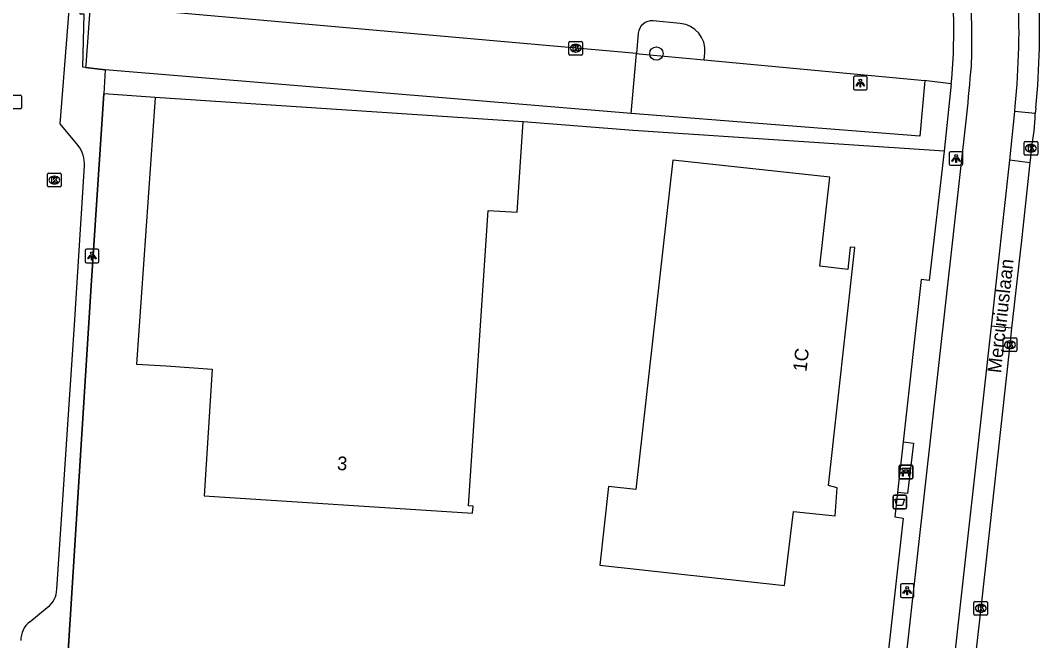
# Model space of a CAD drawing. Extents: x 161848 to 162726, y 385382 to 386521.
# Drawn here: x 162093.2 to 162168, y 386373.9 to 386419.4 of the extents above; entities that cross this region are included whole.
import ezdxf

# ---------------------------------------------------------------- set-up
doc = ezdxf.new("R2010")
doc.units = 0
for name, color, linetype in [('IMGEO_Afvalbak', 7, 'Continuous'), ('IMGEO_Bank', 7, 'Continuous'), ('IMGEO_Berm_open', 7, 'Continuous'), ('IMGEO_Boom', 7, 'Continuous'), ('IMGEO_Fietspad_gesloten', 7, 'Continuous'), ('IMGEO_Groenvoorziening', 7, 'Continuous'), ('IMGEO_Hek', 7, 'Continuous'), ('IMGEO_Kolk', 7, 'Continuous'), ('IMGEO_Lichtpunt', 7, 'Continuous'), ('IMGEO_Openbare_ruimte_label', 7, 'Continuous'), ('IMGEO_Pand', 7, 'Continuous'), ('IMGEO_Pand_nummerreeks', 7, 'Continuous'), ('IMGEO_Parkeervlak_open', 7, 'Continuous'), ('IMGEO_Rijbaan_lokaal_open', 7, 'Continuous'), ('IMGEO_Terreindeel_gesloten', 7, 'Continuous'), ('IMGEO_Voetpad_open', 7, 'Continuous')]:
    doc.layers.add(name, color=color, linetype=linetype)

msp = doc.modelspace()

# ---------------------------------------------------------------- linework, layer by layer
at = {"layer": 'IMGEO_Afvalbak'}
for p, q in [((162157.233, 386383.669), (162157.233, 386384.469)), ((162157.233, 386384.469), (162157.233, 386383.669)), ((162157.333, 386384.569), (162158.123, 386384.569)), ((162158.123, 386384.569), (162157.333, 386384.569)), ((162158.223, 386384.469), (162158.223, 386383.669)), ((162158.223, 386383.669), (162158.223, 386384.469)), ((162158.123, 386383.569), (162157.333, 386383.569)), ((162157.333, 386383.569), (162158.123, 386383.569))]:
    msp.add_line(p, q, dxfattribs=at)
msp.add_lwpolyline([(162157.376, 386384.283), (162158.08, 386384.283), (162157.931, 386383.813), (162157.525, 386383.813), (162157.376, 386384.283)], dxfattribs=at)
for centre, start, end in [((162157.333, 386384.469), 90, 180), ((162157.333, 386384.469), 90, 180), ((162158.123, 386384.469), 0, 90), ((162158.123, 386384.469), 360, 90), ((162157.333, 386383.669), 180, 270), ((162157.333, 386383.669), 180, 270), ((162158.123, 386383.669), 270, 0), ((162158.123, 386383.669), 270, 0)]:
    msp.add_arc(centre, 0.1, start, end, dxfattribs=at)
at = {"layer": 'IMGEO_Bank'}
for p, q in [((162157.681, 386385.846), (162157.681, 386386.687)), ((162157.681, 386386.687), (162157.681, 386385.846)), ((162157.756, 386386.771), (162158.597, 386386.771)), ((162158.597, 386386.771), (162157.756, 386386.771)), ((162158.681, 386386.696), (162158.681, 386385.855)), ((162158.681, 386385.855), (162158.681, 386386.696)), ((162158.378, 386386.169), (162157.985, 386386.169)), ((162157.99, 386386.277), (162157.99, 386386.383)), ((162158.034, 386386.383), (162158.034, 386386.277)), ((162158.322, 386386.389), (162158.04, 386386.389)), ((162158.04, 386386.271), (162158.322, 386386.271)), ((162158.328, 386386.277), (162158.328, 386386.383)), ((162158.372, 386386.383), (162158.372, 386386.277)), ((162158.606, 386385.771), (162157.765, 386385.771)), ((162157.765, 386385.771), (162158.606, 386385.771))]:
    msp.add_line(p, q, dxfattribs=at)
for points in [[(162157.928, 386386.169), (162157.786, 386386.169), (162157.898, 386386.271), (162157.984, 386386.271)], [(162157.984, 386386.389), (162157.898, 386386.389), (162157.898, 386386.55), (162158.461, 386386.55), (162158.461, 386386.389), (162158.378, 386386.389)], [(162157.978, 386386.162), (162157.978, 386385.955), (162157.935, 386385.955), (162157.935, 386386.162)], [(162158.378, 386386.271), (162158.461, 386386.271), (162158.573, 386386.169), (162158.434, 386386.169)], [(162158.428, 386386.162), (162158.428, 386385.955), (162158.384, 386385.955), (162158.384, 386386.162)]]:
    msp.add_lwpolyline(points, dxfattribs=at)
for centre, radius, start, end in [((162157.759, 386386.693), 0.0779, 92.4484, 184.28452), ((162157.759, 386386.693), 0.0779, 92.4484, 184.28452), ((162158.603, 386386.693), 0.0779, 2.4484, 94.28452), ((162158.603, 386386.693), 0.0779, 2.4484, 94.28452), ((162157.928, 386386.162), 0.00671, 2.89567, 87.10433), ((162157.985, 386386.162), 0.00671, 92.89567, 177.10433), ((162157.983, 386386.382), 0.00671, 2.89567, 87.10433), ((162157.983, 386386.278), 0.00671, 272.89567, 357.10433), ((162158.04, 386386.382), 0.00671, 92.89567, 177.10433), ((162158.04, 386386.278), 0.00671, 182.89567, 267.10433), ((162158.322, 386386.382), 0.00671, 2.89567, 87.10433), ((162158.322, 386386.278), 0.00671, 272.89567, 357.10433), ((162158.379, 386386.382), 0.00671, 92.89567, 177.10433), ((162158.379, 386386.278), 0.00671, 182.89567, 267.10433), ((162158.377, 386386.162), 0.00671, 2.89567, 87.10433), ((162158.434, 386386.162), 0.00671, 92.89567, 177.10433), ((162158.603, 386385.849), 0.0779, 272.4484, 4.28452), ((162158.603, 386385.849), 0.0779, 272.4484, 4.28452), ((162157.759, 386385.849), 0.0779, 182.4484, 274.28452), ((162157.759, 386385.849), 0.0779, 182.4484, 274.28452)]:
    msp.add_arc(centre, radius, start, end, dxfattribs=at)
at = {"layer": 'IMGEO_Berm_open'}
for points in [[(162167.661, 386412.545), (162166.154, 386412.694)], [(162167.278, 386408.939), (162165.801, 386409.121)], [(162165.927, 386396.805), (162164.444, 386396.97)]]:
    msp.add_lwpolyline(points, dxfattribs=at)
at = {"layer": 'IMGEO_Boom'}
msp.add_circle((162139.878, 386416.952), 0.489, dxfattribs=at)
at = {"layer": 'IMGEO_Fietspad_gesloten'}
for points in [[(162166.154, 386412.694), (162166.183, 386413.097)], [(162158.046, 386371.309), (162162.647, 386412.454)], [(162165.801, 386409.121), (162166.154, 386412.694)], [(162164.444, 386396.97), (162165.801, 386409.121)], [(162161.549, 386370.801), (162164.444, 386396.97)]]:
    msp.add_lwpolyline(points, dxfattribs=at)
for centre, radius, start, end in [((162097.727, 386418.17), 65.288, 358.11247, 11.52528), ((162112.857, 386418.655), 53.615, 354.04998, 3.26145), ((161955.767, 386433.571), 207.955, 354.17168, 355.15848)]:
    msp.add_arc(centre, radius, start, end, dxfattribs=at)
at = {"layer": 'IMGEO_Groenvoorziening'}
for points in [[(162138.417, 386416.947), (162138.608, 386416.93), (162143.395, 386416.481)], [(162099.471, 386415.747), (162099.357, 386413.995)], [(162159.564, 386414.964), (162159.207, 386410.887), (162138.032, 386412.551)], [(162099.357, 386413.995), (162098.463, 386400.31), (162096.209, 386364.576)], [(162103.132, 386413.735), (162099.357, 386413.995)], [(162160.988, 386409.79), (162138.172, 386411.3), (162130.116, 386411.95)]]:
    msp.add_lwpolyline(points, dxfattribs=at)
at = {"layer": 'IMGEO_Hek'}
for points in [[(162099.471, 386415.747), (162097.831, 386415.946), (162097.92, 386419.828), (162097.628, 386419.85), (162097.754, 386421.425)], [(162096.209, 386364.576), (162098.463, 386400.31), (162099.357, 386413.995)]]:
    msp.add_lwpolyline(points, dxfattribs=at)
at = {"layer": 'IMGEO_Kolk'}
for p, q in [((162133.47, 386416.916), (162133.47, 386417.768)), ((162133.545, 386417.842), (162134.397, 386417.842)), ((162133.958, 386417.622), (162133.983, 386417.622)), ((162134.471, 386417.768), (162134.471, 386416.916)), ((162134.397, 386416.842), (162133.545, 386416.842)), ((162133.981, 386417.062), (162133.956, 386417.062)), ((162092.392, 386413.89), (162093.244, 386413.89)), ((162093.318, 386413.816), (162093.318, 386412.964)), ((162093.244, 386412.89), (162092.392, 386412.89)), ((162166.843, 386409.577), (162166.843, 386410.429)), ((162166.918, 386410.503), (162167.77, 386410.503)), ((162167.331, 386410.283), (162167.356, 386410.283)), ((162167.844, 386410.429), (162167.844, 386409.577)), ((162167.77, 386409.503), (162166.918, 386409.503)), ((162167.354, 386409.723), (162167.329, 386409.723)), ((162095.234, 386407.25), (162095.234, 386408.102)), ((162095.309, 386408.176), (162096.161, 386408.176)), ((162095.722, 386407.956), (162095.747, 386407.956)), ((162096.235, 386408.102), (162096.235, 386407.25)), ((162096.161, 386407.176), (162095.309, 386407.176)), ((162095.745, 386407.396), (162095.72, 386407.396)), ((162165.308, 386395.17), (162165.308, 386396.022)), ((162165.383, 386396.096), (162166.235, 386396.096)), ((162165.796, 386395.876), (162165.821, 386395.876)), ((162166.309, 386396.022), (162166.309, 386395.17)), ((162166.235, 386395.096), (162165.383, 386395.096)), ((162165.819, 386395.316), (162165.794, 386395.316)), ((162163.17, 386375.843), (162163.17, 386376.695)), ((162163.245, 386376.769), (162164.097, 386376.769)), ((162163.658, 386376.549), (162163.683, 386376.549)), ((162164.171, 386376.695), (162164.171, 386375.843)), ((162164.097, 386375.769), (162163.245, 386375.769)), ((162163.681, 386375.989), (162163.656, 386375.989))]:
    msp.add_line(p, q, dxfattribs=at)
for points in [[(162133.47, 386416.916), (162133.47, 386417.768)], [(162133.545, 386417.842), (162134.397, 386417.842)], [(162133.791, 386417.542), (162133.914, 386417.542), (162133.914, 386417.391), (162134.044, 386417.542), (162134.208, 386417.542), (162134.062, 386417.391), (162134.215, 386417.142), (162134.063, 386417.142), (162133.978, 386417.306), (162133.914, 386417.239), (162133.914, 386417.142), (162133.791, 386417.142), (162133.791, 386417.542)], [(162134.471, 386417.768), (162134.471, 386416.916)], [(162134.397, 386416.842), (162133.545, 386416.842)], [(162092.392, 386413.89), (162093.244, 386413.89)], [(162093.318, 386413.816), (162093.318, 386412.964)], [(162093.244, 386412.89), (162092.392, 386412.89)], [(162166.843, 386409.577), (162166.843, 386410.429)], [(162166.918, 386410.503), (162167.77, 386410.503)], [(162167.164, 386410.203), (162167.287, 386410.203), (162167.287, 386410.052), (162167.417, 386410.203), (162167.581, 386410.203), (162167.435, 386410.052), (162167.588, 386409.803), (162167.436, 386409.803), (162167.351, 386409.967), (162167.287, 386409.9), (162167.287, 386409.803), (162167.164, 386409.803), (162167.164, 386410.203)], [(162167.844, 386410.429), (162167.844, 386409.577)], [(162167.77, 386409.503), (162166.918, 386409.503)], [(162095.234, 386407.25), (162095.234, 386408.102)], [(162095.309, 386408.176), (162096.161, 386408.176)], [(162095.555, 386407.876), (162095.678, 386407.876), (162095.678, 386407.725), (162095.808, 386407.876), (162095.972, 386407.876), (162095.826, 386407.725), (162095.979, 386407.476), (162095.827, 386407.476), (162095.742, 386407.64), (162095.678, 386407.573), (162095.678, 386407.476), (162095.555, 386407.476), (162095.555, 386407.876)], [(162096.235, 386408.102), (162096.235, 386407.25)], [(162096.161, 386407.176), (162095.309, 386407.176)], [(162165.308, 386395.17), (162165.308, 386396.022)], [(162165.383, 386396.096), (162166.235, 386396.096)], [(162165.629, 386395.796), (162165.752, 386395.796), (162165.752, 386395.645), (162165.882, 386395.796), (162166.046, 386395.796), (162165.9, 386395.645), (162166.053, 386395.396), (162165.901, 386395.396), (162165.816, 386395.56), (162165.752, 386395.493), (162165.752, 386395.396), (162165.629, 386395.396), (162165.629, 386395.796)], [(162166.309, 386396.022), (162166.309, 386395.17)], [(162166.235, 386395.096), (162165.383, 386395.096)], [(162163.17, 386375.843), (162163.17, 386376.695)], [(162163.245, 386376.769), (162164.097, 386376.769)], [(162163.491, 386376.469), (162163.614, 386376.469), (162163.614, 386376.318), (162163.744, 386376.469), (162163.908, 386376.469), (162163.762, 386376.318), (162163.915, 386376.069), (162163.763, 386376.069), (162163.678, 386376.233), (162163.614, 386376.166), (162163.614, 386376.069), (162163.491, 386376.069), (162163.491, 386376.469)], [(162164.171, 386376.695), (162164.171, 386375.843)], [(162164.097, 386375.769), (162163.245, 386375.769)]]:
    msp.add_lwpolyline(points, dxfattribs=at)
for centre, start, end in [((162133.547, 386417.766), 91.55205, 178.44795), ((162133.547, 386417.766), 91.55205, 178.44795), ((162134.395, 386417.766), 1.55205, 88.44795), ((162134.395, 386417.766), 1.55205, 88.44795), ((162133.547, 386416.918), 181.55205, 268.44795), ((162133.547, 386416.918), 181.55205, 268.44795), ((162134.395, 386416.918), 271.55205, 358.44795), ((162134.395, 386416.918), 271.55205, 358.44795), ((162093.242, 386413.814), 1.55205, 88.44795), ((162093.242, 386413.814), 1.55205, 88.44795), ((162093.242, 386412.966), 271.55205, 358.44795), ((162093.242, 386412.966), 271.55205, 358.44795), ((162166.92, 386410.427), 91.55205, 178.44795), ((162166.92, 386410.427), 91.55205, 178.44795), ((162167.768, 386410.427), 1.55205, 88.44795), ((162167.768, 386410.427), 1.55205, 88.44795), ((162166.92, 386409.579), 181.55205, 268.44795), ((162166.92, 386409.579), 181.55205, 268.44795), ((162167.768, 386409.579), 271.55205, 358.44795), ((162167.768, 386409.579), 271.55205, 358.44795), ((162095.311, 386408.1), 91.55205, 178.44795), ((162095.311, 386408.1), 91.55205, 178.44795), ((162096.159, 386408.1), 1.55205, 88.44795), ((162096.159, 386408.1), 1.55205, 88.44795), ((162095.311, 386407.252), 181.55205, 268.44795), ((162095.311, 386407.252), 181.55205, 268.44795), ((162096.159, 386407.252), 271.55205, 358.44795), ((162096.159, 386407.252), 271.55205, 358.44795), ((162165.385, 386396.02), 91.55205, 178.44795), ((162165.385, 386396.02), 91.55205, 178.44795), ((162166.233, 386396.02), 1.55205, 88.44795), ((162166.233, 386396.02), 1.55205, 88.44795), ((162165.385, 386395.172), 181.55205, 268.44795), ((162165.385, 386395.172), 181.55205, 268.44795), ((162166.233, 386395.172), 271.55205, 358.44795), ((162166.233, 386395.172), 271.55205, 358.44795), ((162163.247, 386376.693), 91.55205, 178.44795), ((162163.247, 386376.693), 91.55205, 178.44795), ((162164.095, 386376.693), 1.55205, 88.44795), ((162164.095, 386376.693), 1.55205, 88.44795), ((162163.247, 386375.845), 181.55205, 268.44795), ((162163.247, 386375.845), 181.55205, 268.44795), ((162164.095, 386375.845), 271.55205, 358.44795), ((162164.095, 386375.845), 271.55205, 358.44795)]:
    msp.add_arc(centre, 0.0765, start, end, dxfattribs=at)
for centre, major_axis, ratio, start_param, end_param in [((162133.957, 386417.342), (-0.387, 0.002), 0.722429, 4.712389, 7.853982), ((162133.982, 386417.342), (-0.39, 0.002), 0.717154, 1.570796, 4.712389), ((162167.33, 386410.003), (-0.387, 0.002), 0.722429, 4.712389, 7.853982), ((162167.355, 386410.003), (-0.39, 0.002), 0.717154, 1.570796, 4.712389), ((162095.721, 386407.676), (-0.387, 0.002), 0.722429, 4.712389, 7.853982), ((162095.746, 386407.676), (-0.39, 0.002), 0.717154, 1.570796, 4.712389), ((162165.795, 386395.596), (-0.387, 0.002), 0.722429, 4.712389, 7.853982), ((162165.82, 386395.596), (-0.39, 0.002), 0.717154, 1.570796, 4.712389), ((162163.657, 386376.269), (-0.387, 0.002), 0.722429, 4.712389, 7.853982), ((162163.682, 386376.269), (-0.39, 0.002), 0.717154, 1.570796, 4.712389)]:
    msp.add_ellipse(centre, major_axis=major_axis, ratio=ratio, start_param=start_param, end_param=end_param, dxfattribs=at)
at = {"layer": 'IMGEO_Lichtpunt'}
for p, q in [((162154.338, 386415.187), (162154.338, 386414.38)), ((162154.338, 386415.187), (162154.338, 386414.38)), ((162155.24, 386415.282), (162154.432, 386415.282)), ((162155.24, 386415.282), (162154.432, 386415.282)), ((162155.334, 386414.38), (162155.334, 386415.187)), ((162155.334, 386414.38), (162155.334, 386415.187)), ((162154.432, 386414.286), (162155.24, 386414.286)), ((162154.432, 386414.286), (162155.24, 386414.286)), ((162161.356, 386409.656), (162161.356, 386408.849)), ((162161.356, 386409.656), (162161.356, 386408.849)), ((162162.258, 386409.751), (162161.45, 386409.751)), ((162162.258, 386409.751), (162161.45, 386409.751)), ((162162.352, 386408.849), (162162.352, 386409.656)), ((162162.352, 386408.849), (162162.352, 386409.656)), ((162161.45, 386408.755), (162162.258, 386408.755)), ((162161.45, 386408.755), (162162.258, 386408.755)), ((162097.995, 386402.511), (162097.995, 386401.704)), ((162097.995, 386402.511), (162097.995, 386401.704)), ((162098.897, 386402.606), (162098.089, 386402.606)), ((162098.897, 386402.606), (162098.089, 386402.606)), ((162098.991, 386401.704), (162098.991, 386402.511)), ((162098.991, 386401.704), (162098.991, 386402.511)), ((162098.089, 386401.61), (162098.897, 386401.61)), ((162098.089, 386401.61), (162098.897, 386401.61)), ((162157.774, 386377.972), (162157.774, 386377.165)), ((162157.774, 386377.972), (162157.774, 386377.165)), ((162158.676, 386378.067), (162157.868, 386378.067)), ((162158.676, 386378.067), (162157.868, 386378.067)), ((162158.77, 386377.165), (162158.77, 386377.972)), ((162158.77, 386377.165), (162158.77, 386377.972)), ((162157.868, 386377.071), (162158.676, 386377.071)), ((162157.868, 386377.071), (162158.676, 386377.071))]:
    msp.add_line(p, q, dxfattribs=at)
for points in [[(162154.712, 386414.851), (162154.751, 386414.823), (162154.563, 386414.561), (162154.525, 386414.588), (162154.712, 386414.851)], [(162154.814, 386414.803), (162154.861, 386414.803), (162154.861, 386414.481), (162154.814, 386414.481), (162154.814, 386414.803)], [(162154.924, 386414.823), (162154.962, 386414.85), (162155.149, 386414.588), (162155.11, 386414.56), (162154.924, 386414.823)], [(162161.73, 386409.32), (162161.769, 386409.292), (162161.581, 386409.03), (162161.543, 386409.057), (162161.73, 386409.32)], [(162161.832, 386409.272), (162161.879, 386409.272), (162161.879, 386408.95), (162161.832, 386408.95), (162161.832, 386409.272)], [(162161.942, 386409.292), (162161.98, 386409.319), (162162.167, 386409.057), (162162.128, 386409.029), (162161.942, 386409.292)], [(162098.369, 386402.175), (162098.408, 386402.147), (162098.22, 386401.885), (162098.182, 386401.912), (162098.369, 386402.175)], [(162098.471, 386402.127), (162098.518, 386402.127), (162098.518, 386401.805), (162098.471, 386401.805), (162098.471, 386402.127)], [(162098.581, 386402.147), (162098.619, 386402.174), (162098.806, 386401.912), (162098.767, 386401.884), (162098.581, 386402.147)], [(162158.148, 386377.636), (162158.187, 386377.608), (162157.999, 386377.346), (162157.961, 386377.373), (162158.148, 386377.636)], [(162158.36, 386377.608), (162158.398, 386377.635), (162158.585, 386377.373), (162158.546, 386377.345), (162158.36, 386377.608)], [(162158.25, 386377.588), (162158.297, 386377.588), (162158.297, 386377.266), (162158.25, 386377.266), (162158.25, 386377.588)]]:
    msp.add_lwpolyline(points, dxfattribs=at)
for centre in [(162154.837, 386414.985), (162161.855, 386409.454), (162098.494, 386402.309), (162158.273, 386377.77)]:
    msp.add_circle(centre, 0.0994, dxfattribs=at)
for centre, start, end in [((162154.432, 386415.187), 90, 180), ((162154.432, 386415.187), 90, 180), ((162155.24, 386415.187), 0, 90), ((162155.24, 386415.187), 0, 90), ((162154.432, 386414.38), 180, 270), ((162154.432, 386414.38), 180, 270), ((162155.24, 386414.38), 270, 0), ((162155.24, 386414.38), 270, 360), ((162161.45, 386409.656), 90, 180), ((162161.45, 386409.656), 90, 180), ((162162.258, 386409.656), 0, 90), ((162162.258, 386409.656), 0, 90), ((162161.45, 386408.849), 180, 270), ((162161.45, 386408.849), 180, 270), ((162162.258, 386408.849), 270, 0), ((162162.258, 386408.849), 270, 360), ((162098.089, 386402.511), 90, 180), ((162098.089, 386402.511), 90, 180), ((162098.897, 386402.511), 0, 90), ((162098.897, 386402.511), 0, 90), ((162098.089, 386401.704), 180, 270), ((162098.089, 386401.704), 180, 270), ((162098.897, 386401.704), 270, 0), ((162098.897, 386401.704), 270, 360), ((162157.868, 386377.972), 90, 180), ((162157.868, 386377.972), 90, 180), ((162158.676, 386377.972), 0, 90), ((162158.676, 386377.972), 0, 90), ((162157.868, 386377.165), 180, 270), ((162157.868, 386377.165), 180, 270), ((162158.676, 386377.165), 270, 0), ((162158.676, 386377.165), 270, 360)]:
    msp.add_arc(centre, 0.0946, start, end, dxfattribs=at)
at = {"layer": 'IMGEO_Pand'}
for points in [[(162103.132, 386413.735), (162101.76, 386394.182), (162103.925, 386394.04), (162107.316, 386393.818), (162106.712, 386384.529), (162126.4, 386383.249), (162126.434, 386383.768), (162126.105, 386383.79), (162127.543, 386405.447), (162129.668, 386405.31), (162130.116, 386411.95)], [(162130.116, 386411.95), (162103.132, 386413.735)], [(162149.926, 386383.375), (162152.999, 386383.052), (162153.144, 386385.105), (162152.5, 386385.279), (162154.43, 386402.719), (162154.08, 386402.758), (162153.91, 386401.109), (162151.863, 386401.36), (162152.597, 386407.878), (162141.089, 386409.137), (162138.372, 386384.989), (162136.374, 386385.214), (162135.725, 386379.444), (162149.272, 386377.937), (162149.926, 386383.375)]]:
    msp.add_lwpolyline(points, dxfattribs=at)
at = {"layer": 'IMGEO_Parkeervlak_open'}
for points in [[(162098.357, 386420.509), (162098.039, 386416.129), (162098.024, 386415.923), (162099.471, 386415.747)], [(162138.032, 386412.551), (162138.417, 386416.947)], [(162138.032, 386412.551), (162099.471, 386415.747)]]:
    msp.add_lwpolyline(points, dxfattribs=at)
at = {"layer": 'IMGEO_Rijbaan_lokaal_open'}
for points in [[(162138.417, 386416.947), (162098.357, 386420.509)], [(162097.484, 386410.196), (162096.164, 386411.804), (162096.814, 386420.139)], [(162141.634, 386419.157), (162139.637, 386419.344)], [(162138.547, 386418.436), (162138.417, 386416.947)], [(162143.395, 386416.481), (162143.44, 386416.991)], [(162143.395, 386416.481), (162159.564, 386414.964)], [(162161.506, 386414.734), (162159.708, 386414.95), (162159.564, 386414.964)], [(162167.699, 386412.964), (162167.661, 386412.545)], [(162167.396, 386409.984), (162167.278, 386408.939)], [(162095.913, 386377.681), (162097.215, 386397.059), (162097.944, 386408.725)], [(162167.278, 386408.939), (162166.645, 386403.253), (162165.927, 386396.805)], [(162165.927, 386396.805), (162165.809, 386395.596), (162163.671, 386376.269), (162163.002, 386370.499)], [(162093.929, 386375.28), (162095.218, 386376.337)]]:
    msp.add_lwpolyline(points, dxfattribs=at)
for centre, radius, start, end in [((162111.495, 386418.625), 56.489, 354.24834, 3.18738), ((162121.355, 386418.606), 40.337, 354.49199, 2.80256), ((162139.56, 386418.328), 1.019, 85.65847, 173.93199), ((162141.449, 386417.167), 1.999, 354.95209, 84.69026), ((162148.434, 386413.24), 19.24, 350.25581, 357.92885), ((162095.746, 386408.845), 2.201, 356.86902, 37.8612), ((162094.282, 386377.673), 1.631, 305.0232, 0.28865), ((162094.956, 386373.958), 1.674, 127.84174, 181.95627)]:
    msp.add_arc(centre, radius, start, end, dxfattribs=at)
at = {"layer": 'IMGEO_Terreindeel_gesloten'}
msp.add_lwpolyline([(162157.98, 386388.478), (162157.57, 386384.763)], dxfattribs=at)
at = {"layer": 'IMGEO_Voetpad_open'}
for points in [[(162161.506, 386414.734), (162160.988, 386409.79)], [(162160.988, 386409.79), (162159.875, 386400.312), (162159.293, 386400.376), (162157.98, 386388.478)], [(162157.98, 386388.478), (162158.725, 386388.392), (162158.292, 386384.679), (162157.57, 386384.763)], [(162157.57, 386384.763), (162157.373, 386382.975), (162157.983, 386382.876), (162156.675, 386371.28)]]:
    msp.add_lwpolyline(points, dxfattribs=at)

# ---------------------------------------------------------------- texts
at = {"layer": 'IMGEO_Openbare_ruimte_label'}
msp.add_text('Mercuriuslaan', height=1, rotation=83.62818, dxfattribs=at).set_placement((162165.152, 386393.486))
at = {"layer": 'IMGEO_Pand_nummerreeks'}
for s, rotation, p in [('1C', 83.68505, (162150.885, 386393.593)), ('3', 356.28019, (162116.444, 386386.422))]:
    msp.add_text(s, height=1, rotation=rotation, dxfattribs=at).set_placement(p)

doc.saveas('drawing.dxf')
